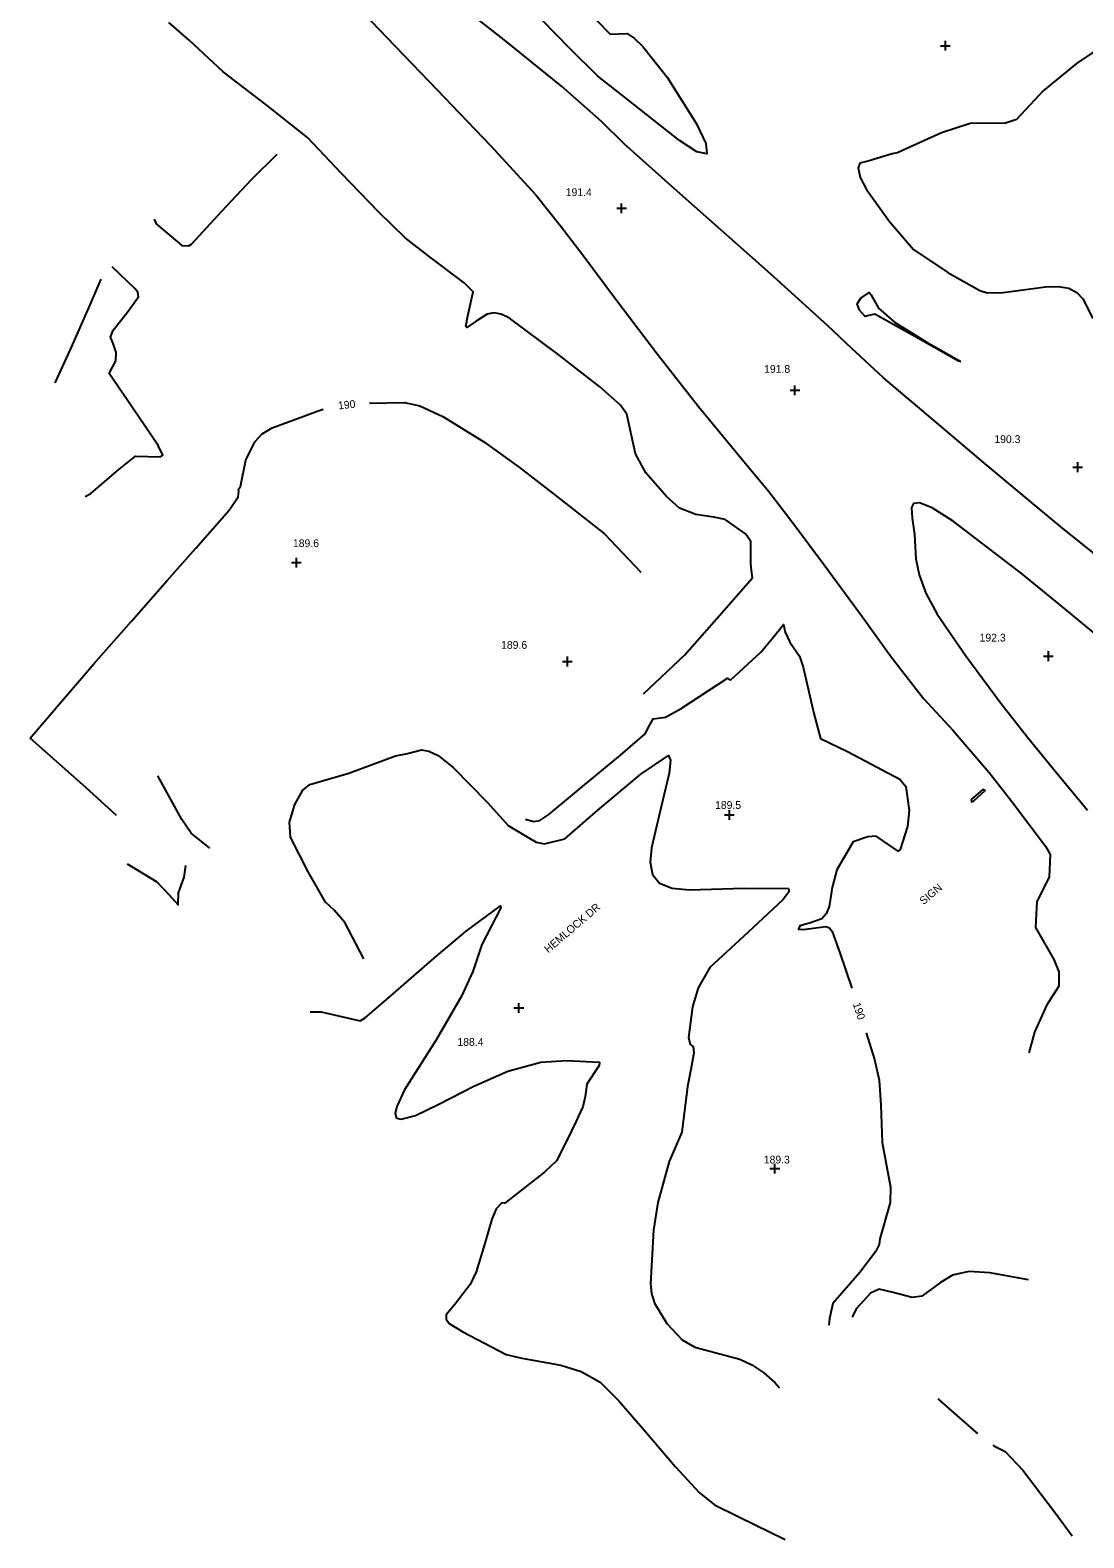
# Model space of a CAD drawing. Extents: x 1467615 to 2003689, y 770235 to 1108726.
# Drawn here: x 1992902.2 to 1993172.8, y 778593.3 to 778980.4 of the extents above; entities that cross this region are included whole.
import ezdxf

# ---------------------------------------------------------------- set-up
doc = ezdxf.new("R2010")
doc.units = 0
for name, color, linetype in [('RD_DTM_Major1', 7, 'Continuous'), ('RD_DTM_Major1_Lbl', 7, 'Continuous'), ('RD_DTM_Minor1', 7, 'Continuous'), ('RD_DTM_Spot_Elev', 7, 'Continuous'), ('RD_TX_Misc1', 7, 'Continuous')]:
    doc.layers.add(name, color=color, linetype=linetype)

msp = doc.modelspace()

# ---------------------------------------------------------------- linework, layer by layer
at = {"layer": 'RD_DTM_Major1'}
for points in [[(1993047.72, 778982.91), (1993051.14, 778979.39), (1993055.47, 778979.57), (1993057.28, 778978.36), (1993059.56, 778976.2), (1993065.78, 778968.3), (1993073.32, 778956.35), (1993075.73, 778951.33), (1993075.95, 778948.66), (1993073.41, 778949.2), (1993068.93, 778952.11), (1993055.54, 778962.64), (1993047.96, 778968.58), (1993040.85, 778975.64), (1993029.99, 778986.73)], [(1993141.23, 778895.32), (1993140.61, 778895.4), (1993131.55, 778900.54), (1993119.12, 778907.44), (1993117.55, 778907.14), (1993116.66, 778906.92), (1993115.18, 778908.5), (1993114.61, 778910.1), (1993115.48, 778911.61), (1993117.63, 778913.01), (1993118.05, 778912.56), (1993120.06, 778909.06), (1993124.16, 778905.45), (1993132.31, 778900.41), (1993141.23, 778895.32)], [(1992924.36, 778778.8), (1992916.47, 778785.91), (1992902.16, 778798.66), (1992910.75, 778808.61), (1992918.52, 778817.67), (1992928.22, 778828.69), (1992937.34, 778839.06), (1992944.75, 778847.42), (1992953.25, 778857.18), (1992955.61, 778860.62), (1992955.79, 778861.99), (1992955.68, 778862.56), (1992956.22, 778863.25), (1992957.58, 778870.01), (1992959.85, 778874.7), (1992961.79, 778876.75), (1992964.36, 778878.32), (1992970.15, 778880.41), (1992976.16, 778882.67), (1992977.43, 778883.05)], [(1992989.33, 778884.66), (1992998.32, 778884.82), (1993002.25, 778883.93), (1993008.18, 778881.19), (1993018.66, 778874.7), (1993027.87, 778868.09), (1993037.38, 778860.77), (1993049.66, 778851.08), (1993059.03, 778841.28)], [(1993029.4, 778777.85), (1993031.47, 778777.2), (1993033.08, 778777.51), (1993035.4, 778779.04), (1993043.99, 778786.2), (1993053.79, 778794.28), (1993060.08, 778799.76), (1993061.36, 778802.03), (1993062.14, 778803.57), (1993065.33, 778803.97), (1993069.41, 778806.22), (1993081.24, 778814), (1993081.67, 778813.67), (1993082.09, 778813.63), (1993089.84, 778820.68), (1993092.83, 778824.32), (1993095.65, 778827.79), (1993096.12, 778825.8), (1993097.24, 778823.23), (1993099.72, 778819.66), (1993100.7, 778816.84), (1993103.45, 778804.94), (1993105.19, 778798.56), (1993112.13, 778795.17), (1993125.51, 778788.09), (1993127.09, 778786.19), (1993127.94, 778780.06), (1993127.54, 778775.95), (1993125.6, 778770.07), (1993125.08, 778769.62), (1993119.47, 778773.49), (1993117.3, 778773.31), (1993113.53, 778772.02), (1993109.31, 778764.82), (1993108.17, 778760.3), (1993107.39, 778755.41), (1993106.65, 778753.5), (1993105.48, 778752.25), (1993102.58, 778751.17), (1993099.87, 778750.46), (1993099.48, 778749.54), (1993100.73, 778749.53), (1993106.5, 778750.23), (1993107.44, 778749.96), (1993108.16, 778749.02), (1993110.13, 778743.52), (1993113.17, 778734.42)], [(1992948.29, 778770.35), (1992943.5, 778774.26), (1992941.13, 778777.77), (1992934.95, 778788.95)], [(1992927.08, 778766.33), (1992929.23, 778765.06), (1992934.73, 778761.77), (1992937.77, 778758.52), (1992940.2, 778755.8), (1992940.27, 778758.87), (1992941.72, 778762.95), (1992942.13, 778765.89)], [(1993116.84, 778722.99), (1993119.03, 778716.16), (1993120.25, 778710.78), (1993120.63, 778704.37), (1993120.98, 778694.82), (1993123.12, 778683.33), (1993123.01, 778679.36), (1993120.41, 778670.09), (1993120.19, 778668.65), (1993119.32, 778666.75), (1993115.26, 778661.47), (1993108.33, 778653.51), (1993107.44, 778649.58), (1993107.32, 778647.9)]]:
    msp.add_lwpolyline(points, dxfattribs=at)
at = {"layer": 'RD_DTM_Minor1'}
for points in [[(1993176.81, 778844.9), (1993166.87, 778852.9), (1993157.72, 778860.5), (1993146.93, 778869.52), (1993136.21, 778878.53), (1993121.32, 778891.14), (1993113.21, 778898.63), (1993106.93, 778904.57), (1993093.13, 778917.04), (1993083.98, 778925.19), (1993067.55, 778939.75), (1993054.85, 778951.14), (1993048.88, 778956.96), (1993038.66, 778966.01), (1993024.34, 778977.53), (1993007.95, 778990.47)], [(1992983.57, 778989.24), (1992995.94, 778976.3), (1993004.56, 778967.3), (1993020.41, 778950.75), (1993032.02, 778938.15), (1993038.4, 778930.17), (1993043.99, 778922.79), (1993052.54, 778911.41), (1993063.32, 778897.19), (1993073.83, 778883.78), (1993085.09, 778870.05), (1993091.88, 778861.94), (1993097.8, 778854.22), (1993106.12, 778843.1), (1993115.85, 778829.89), (1993123.29, 778819.54), (1993131.59, 778808.79), (1993139.12, 778800.7), (1993148.51, 778789.82), (1993154.33, 778782.34), (1993162.98, 778770.9), (1993164.12, 778768.74), (1993163.86, 778762.89), (1993160.75, 778756.68), (1993160.35, 778750.03), (1993165.1, 778741.76), (1993166.34, 778738.65), (1993166.34, 778734.92), (1993163.23, 778729.95), (1993160.13, 778723.11), (1993158.66, 778717.83)], [(1993059.66, 778809.99), (1993070.25, 778819.92), (1993078.49, 778829.35), (1993087.66, 778839.82), (1993087.48, 778840.99), (1993087.22, 778843.35), (1993087.24, 778849.13), (1993085.92, 778851.11), (1993080.71, 778854.73), (1993077.72, 778855.32), (1993073.17, 778856.04), (1993068.95, 778857.71), (1993065.56, 778860.63), (1993060.28, 778866.73), (1993057.61, 778871.58), (1993055.41, 778881.78), (1993053.76, 778884.12), (1993048.47, 778888.83), (1993037.7, 778897.19), (1993025.32, 778906.43), (1993023.17, 778907.45), (1993021.25, 778907.79), (1993019.52, 778907.46), (1993016.71, 778905.69), (1993014.29, 778904.04), (1993014.08, 778904.43), (1993014.57, 778907.01), (1993015.93, 778913.18), (1993013.65, 778915.53), (1993004.99, 778921.99), (1992998.5, 778927.06), (1992991.74, 778933.7), (1992982.11, 778943.58), (1992973.43, 778952.84), (1992962.72, 778961.29), (1992951.73, 778969.74), (1992943.04, 778977.85), (1992937.79, 778982.35)], [(1993182.48, 778979.64), (1993170.94, 778971.86), (1993162.34, 778964.86), (1993155.52, 778957.42), (1993152.66, 778956.52), (1993143.59, 778956.45), (1993136.25, 778954.01), (1993126.23, 778949.47), (1993124.9, 778948.86), (1993123.55, 778948.63), (1993117.64, 778946.84), (1993115.27, 778946.24), (1993114.81, 778945.08), (1993115.33, 778942.55), (1993116.95, 778939.46), (1993122.89, 778931.3), (1993129.01, 778924.09), (1993137.86, 778918.22), (1993146.06, 778913.56), (1993147.96, 778912.99), (1993152.04, 778913.05), (1993162.9, 778914.52), (1993166.31, 778914.6), (1993168.97, 778914.12), (1993170.97, 778913.04), (1993172.52, 778911.39), (1993175.08, 778906.41)], [(1992934.04, 778931.91), (1992934.57, 778930.64), (1992941.08, 778925.08), (1992942.89, 778925.02), (1992943.61, 778925.46), (1992951.43, 778933.94), (1992958.99, 778942.08), (1992965.62, 778948.6)], [(1992920.35, 778916.44), (1992917.47, 778909.9), (1992912.46, 778898.44), (1992908.53, 778889.85)], [(1992916.26, 778860.65), (1992917.79, 778861.43), (1992924.98, 778867.56), (1992929.26, 778870.98), (1992935.66, 778870.84), (1992936.23, 778871.29), (1992935.07, 778873.78), (1992928.39, 778883.57), (1992922.47, 778892.25), (1992924.21, 778895.46), (1992924.28, 778897.63), (1992923.46, 778899.99), (1992922.82, 778901.54), (1992923.52, 778903.37), (1992927.09, 778907.95), (1992930.01, 778911.97), (1992929.84, 778913.14), (1992929.08, 778914.08), (1992923.21, 778919.67)], [(1993175.27, 778825.71), (1993166.46, 778833.03), (1993156.67, 778841), (1993139.22, 778854.33), (1993133.79, 778857.72), (1993130.6, 778859), (1993129.04, 778858.83), (1993128.51, 778857.85), (1993128.71, 778855.11), (1993129.3, 778850.94), (1993129.67, 778844.64), (1993130.47, 778840.56), (1993132.21, 778835.81), (1993135.11, 778830.45), (1993142.44, 778819.73), (1993151.44, 778807.59), (1993158.3, 778798.89), (1993164.78, 778791.01), (1993173.73, 778780.12)], [(1992987.83, 778741.97), (1992982.96, 778751.31), (1992980.24, 778754.43), (1992978.01, 778756.49), (1992973.56, 778764.27), (1992968.99, 778773.2), (1992968.79, 778777.02), (1992970.16, 778781.58), (1992972.24, 778785.27), (1992973.97, 778786.76), (1992984.02, 778789.63), (1992995.96, 778794.06), (1992999.07, 778794.7), (1993002.67, 778795.63), (1993004.55, 778795.3), (1993006.93, 778794.16), (1993010.82, 778791.08), (1993019.64, 778782.06), (1993024.94, 778776.19), (1993028.32, 778774.16), (1993032.14, 778771.88), (1993034.24, 778771.49), (1993039.5, 778772.75), (1993047.94, 778780.11), (1993059.03, 778789.41), (1993066.15, 778794.19), (1993066.59, 778792.95), (1993066.27, 778789.65), (1993063.69, 778778.86), (1993061.79, 778770.47), (1993061.43, 778766.74), (1993061.97, 778763.63), (1993063.77, 778761.38), (1993067.07, 778760.14), (1993071.47, 778759.69), (1993085.61, 778760.14), (1993096.91, 778760.02), (1993097.14, 778759.25), (1993095.55, 778757.19), (1993086.47, 778748.73), (1993076.71, 778739.71), (1993073.75, 778734.55), (1993072.32, 778729.63), (1993071.23, 778721.79), (1993071.7, 778719.99), (1993072.42, 778719.43), (1993072.6, 778717.84), (1993071.92, 778713.98), (1993070.96, 778709.19), (1993069.55, 778697.45), (1993066.32, 778689.91), (1993063.41, 778679.43), (1993062.29, 778672.34), (1993061.5, 778658.52), (1993061.74, 778656.08), (1993062.48, 778653.56), (1993065.65, 778648.33), (1993069.59, 778644.18), (1993072.87, 778642.29), (1993084.46, 778639.22), (1993087.52, 778637.69), (1993090.58, 778635.66), (1993093.43, 778633.18), (1993094.6, 778631.82)], [(1993143.88, 778782.84), (1993143.91, 778782.31), (1993144.56, 778782.52), (1993147.43, 778785.16), (1993146.84, 778785.47), (1993143.88, 778782.84)], [(1992974.07, 778728.37), (1992976.93, 778728.36), (1992986.91, 778726.02), (1992988.24, 778726.84), (1992994.2, 778731.95), (1993006.04, 778742.21), (1993014.19, 778749.06), (1993022.96, 778755.53), (1993023.02, 778755.1), (1993018.21, 778745.65), (1993015.83, 778738.69), (1993012.96, 778732.35), (1993006.35, 778720.97), (1992998.35, 778708.35), (1992996.34, 778704.01), (1992995.95, 778702.23), (1992996.28, 778701.09), (1992997.45, 778700.77), (1993001.13, 778701.74), (1993007.1, 778704.67), (1993016.12, 778709.3), (1993024.87, 778713.1), (1993033.35, 778715.43), (1993039.9, 778715.89), (1993048.4, 778715.46), (1993048.34, 778714.59), (1993045.13, 778709.77), (1993044.74, 778706.61), (1993044.14, 778703.94), (1993042.33, 778700.13), (1993040.12, 778695.5), (1993037.34, 778690.12), (1993034.33, 778687.3), (1993024.06, 778679.19), (1993023.33, 778679.35), (1993021.83, 778677.74), (1993020.78, 778675.16), (1993018.87, 778668.64), (1993016.69, 778661.63), (1993015.16, 778658.35), (1993011.48, 778653.56), (1993009.01, 778650.55), (1993008.99, 778649.41), (1993009.79, 778648.37), (1993013.26, 778646.19), (1993024.46, 778640.41), (1993028.46, 778639.41), (1993038.42, 778637.65), (1993043.72, 778636.03), (1993048.55, 778633.26), (1993053.35, 778628.51), (1993060.02, 778620.75), (1993067.93, 778611.54), (1993074.03, 778604.93), (1993077.92, 778601.78), (1993084.16, 778598.67), (1993096.12, 778592.9)], [(1993158.57, 778659.53), (1993148.65, 778661.31), (1993143.22, 778661.71), (1993139.05, 778660.74), (1993135.94, 778658.85), (1993131.14, 778655.34), (1993128.69, 778655), (1993123.82, 778656.32), (1993120.19, 778657.15), (1993117.99, 778656.1), (1993114.41, 778652.18), (1993113.36, 778650.25), (1993113.37, 778649.98)], [(1993135.29, 778629.03), (1993145.07, 778620.47), (1993145.49, 778620.16)], [(1993149.45, 778617.13), (1993149.7, 778616.93), (1993152.59, 778615.51), (1993157.16, 778610.64), (1993165.22, 778599.96), (1993169.77, 778593.83)]]:
    msp.add_lwpolyline(points, dxfattribs=at)
at = {"layer": 'RD_DTM_Spot_Elev'}
for p, q in [((1993135.98, 778976.41), (1993138.48, 778976.41)), ((1993137.23, 778975.16), (1993137.23, 778977.66)), ((1993054.07, 778933.43), (1993054.07, 778935.93)), ((1993052.82, 778934.68), (1993055.32, 778934.68)), ((1993098.59, 778886.69), (1993098.59, 778889.19)), ((1993097.34, 778887.94), (1993099.84, 778887.94)), ((1993169.96, 778868.2), (1993172.46, 778868.2)), ((1993171.21, 778866.95), (1993171.21, 778869.45)), ((1992969.3, 778843.7), (1992971.8, 778843.7)), ((1992970.55, 778842.45), (1992970.55, 778844.95)), ((1993040.15, 778817.05), (1993040.15, 778819.55)), ((1993162.45, 778819.67), (1993164.95, 778819.67)), ((1993163.7, 778818.42), (1993163.7, 778820.92)), ((1993038.9, 778818.3), (1993041.4, 778818.3)), ((1993080.49, 778778.92), (1993082.99, 778778.92)), ((1993081.74, 778777.67), (1993081.74, 778780.17)), ((1993027.67, 778728.1), (1993027.67, 778730.6)), ((1993026.42, 778729.35), (1993028.92, 778729.35)), ((1993092.17, 778688.09), (1993094.67, 778688.09)), ((1993093.42, 778686.84), (1993093.42, 778689.34))]:
    msp.add_line(p, q, dxfattribs=at)

# ---------------------------------------------------------------- texts
at = {"layer": 'RD_DTM_Major1_Lbl'}
for rotation, p in [(6.1185, (1992981.36, 778883)), (287.7052, (1993113.43, 778730.4))]:
    msp.add_text('190', height=2, rotation=rotation, dxfattribs=at).set_placement(p)
at = {"layer": 'RD_DTM_Spot_Elev'}
for s, p in [('190.3', (1993149.81, 778874.4)), ('189.6', (1992969.66, 778847.67)), ('189.6', (1993023.12, 778821.56))]:
    msp.add_text(s, height=2, dxfattribs=at).set_placement(p)
at = {"layer": 'RD_TX_Misc1'}
for s, p in [('191.4', (1993039.72, 778937.8)), ('191.8', (1993090.67, 778892.42)), ('192.3', (1993146.02, 778823.43)), ('189.5', (1993078.07, 778780.45)), ('188.4', (1993011.9, 778719.62)), ('189.3', (1993090.58, 778689.42))]:
    msp.add_text(s, height=2, dxfattribs=at).set_placement(p)
for s, rotation, p in [('SIGN', 39.9709, (1993131.59, 778755.72)), ('HEMLOCK DR', 40.5613, (1993035.25, 778743.34))]:
    msp.add_text(s, height=2, rotation=rotation, dxfattribs=at).set_placement(p)

doc.saveas('drawing.dxf')
